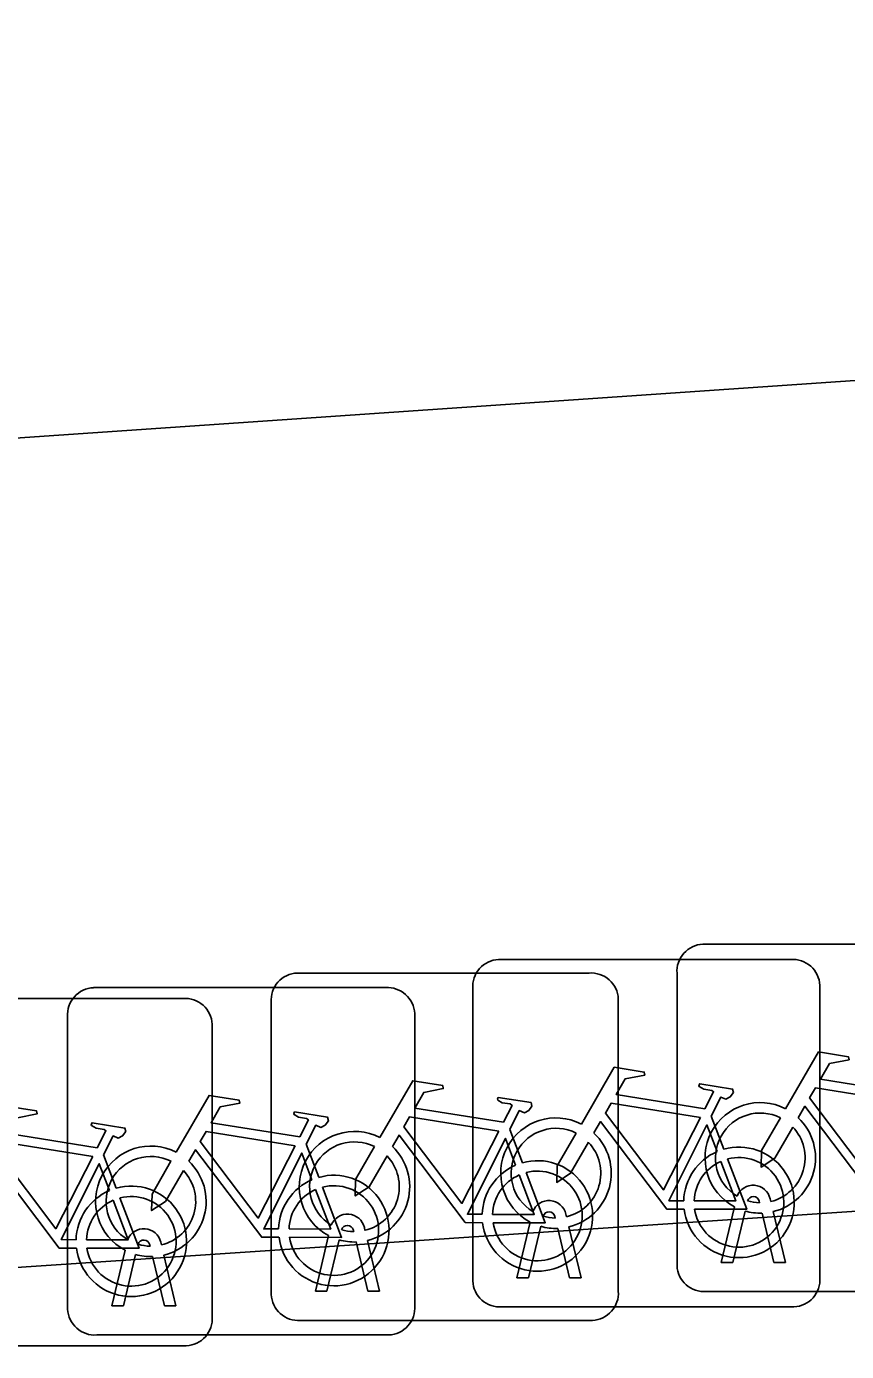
# Model space of a CAD drawing. Extents: x 160732 to 162105, y 387428 to 388479.
# Drawn here: x 160795.061 to 160797.421, y 388052.91 to 388056.721 of the extents above; entities that cross this region are included whole.
import ezdxf

# ---------------------------------------------------------------- set-up
doc = ezdxf.new("R2010")
doc.units = 0
for name, color, linetype in [('IMGEO_Fietsenrek', 7, 'Continuous'), ('IMGEO_Fietspad_gesloten', 7, 'Continuous'), ('IMGEO_Voetpad_open', 7, 'Continuous')]:
    doc.layers.add(name, color=color, linetype=linetype)

msp = doc.modelspace()

# ---------------------------------------------------------------- linework, layer by layer
at = {"layer": 'IMGEO_Fietsenrek'}
for p, q in [((160797.0079, 388054.0815), (160797.8488, 388054.0815)), ((160797.8488, 388054.0815), (160797.0079, 388054.0815)), ((160796.4199, 388054.0375), (160797.2608, 388054.0375)), ((160797.2608, 388054.0375), (160796.4199, 388054.0375)), ((160795.8399, 388053.9985), (160796.6808, 388053.9985)), ((160796.6808, 388053.9985), (160795.8399, 388053.9985)), ((160796.9335, 388053.1569), (160796.9335, 388053.9978)), ((160796.9335, 388053.9978), (160796.9335, 388053.1569)), ((160795.2539, 388053.9565), (160796.0948, 388053.9565)), ((160796.0948, 388053.9565), (160795.2539, 388053.9565)), ((160796.3455, 388053.1129), (160796.3455, 388053.9538)), ((160796.3455, 388053.9538), (160796.3455, 388053.1129)), ((160797.3445, 388053.9631), (160797.3445, 388053.1222)), ((160797.3445, 388053.1222), (160797.3445, 388053.9631)), ((160794.6709, 388053.9255), (160795.5118, 388053.9255)), ((160795.5118, 388053.9255), (160794.6709, 388053.9255)), ((160795.7655, 388053.0739), (160795.7655, 388053.9148)), ((160795.7655, 388053.9148), (160795.7655, 388053.0739)), ((160796.7645, 388053.9241), (160796.7645, 388053.0832)), ((160796.7645, 388053.0832), (160796.7645, 388053.9241)), ((160795.1795, 388053.0319), (160795.1795, 388053.8728)), ((160795.1795, 388053.8728), (160795.1795, 388053.0319)), ((160796.1785, 388053.8821), (160796.1785, 388053.0412)), ((160796.1785, 388053.0412), (160796.1785, 388053.8821)), ((160795.5955, 388053.8511), (160795.5955, 388053.0102)), ((160795.5955, 388053.0102), (160795.5955, 388053.8511)), ((160797.0322, 388053.5872), (160797.0685, 388053.492)), ((160796.4522, 388053.5482), (160796.4885, 388053.453)), ((160795.2832, 388053.4752), (160795.3195, 388053.38)), ((160795.8662, 388053.5062), (160795.9025, 388053.411)), ((160797.0605, 388053.1663), (160797.0988, 388053.3263)), ((160797.1709, 388053.3379), (160797.1699, 388053.3422)), ((160797.2016, 388053.3494), (160797.2034, 388053.3415)), ((160796.5829, 388053.2939), (160796.5819, 388053.2982)), ((160796.6136, 388053.3054), (160796.6154, 388053.2975)), ((160797.1292, 388053.3141), (160797.0939, 388053.1663)), ((160797.212, 388053.1663), (160797.1781, 388053.308)), ((160797.2104, 388053.3123), (160797.2454, 388053.1663)), ((160796.0029, 388053.2549), (160796.0019, 388053.2592)), ((160796.0336, 388053.2664), (160796.0354, 388053.2585)), ((160796.4725, 388053.1223), (160796.5108, 388053.2823)), ((160796.5412, 388053.2701), (160796.5059, 388053.1223)), ((160796.624, 388053.1223), (160796.5901, 388053.264)), ((160796.6224, 388053.2683), (160796.6574, 388053.1223)), ((160795.4169, 388053.2129), (160795.4159, 388053.2172)), ((160795.4476, 388053.2244), (160795.4494, 388053.2165)), ((160795.8925, 388053.0833), (160795.9308, 388053.2433)), ((160795.9612, 388053.2311), (160795.9259, 388053.0833)), ((160796.044, 388053.0833), (160796.0101, 388053.225)), ((160796.0424, 388053.2293), (160796.0774, 388053.0833)), ((160795.3065, 388053.0413), (160795.3448, 388053.2013)), ((160795.3752, 388053.1891), (160795.3399, 388053.0413)), ((160795.458, 388053.0413), (160795.4241, 388053.183)), ((160795.4564, 388053.1873), (160795.4914, 388053.0413)), ((160797.0939, 388053.1663), (160797.0605, 388053.1663)), ((160797.2454, 388053.1663), (160797.212, 388053.1663)), ((160796.5059, 388053.1223), (160796.4725, 388053.1223)), ((160796.6574, 388053.1223), (160796.624, 388053.1223)), ((160795.9259, 388053.0833), (160795.8925, 388053.0833)), ((160796.0774, 388053.0833), (160796.044, 388053.0833)), ((160797.8581, 388053.0825), (160797.0172, 388053.0825)), ((160797.0172, 388053.0825), (160797.8581, 388053.0825)), ((160795.3399, 388053.0413), (160795.3065, 388053.0413)), ((160795.4914, 388053.0413), (160795.458, 388053.0413)), ((160797.2701, 388053.0385), (160796.4292, 388053.0385)), ((160796.4292, 388053.0385), (160797.2701, 388053.0385)), ((160796.6901, 388052.9995), (160795.8492, 388052.9995)), ((160795.8492, 388052.9995), (160796.6901, 388052.9995)), ((160796.1041, 388052.9575), (160795.2632, 388052.9575)), ((160795.2632, 388052.9575), (160796.1041, 388052.9575)), ((160795.5211, 388052.9265), (160794.6802, 388052.9265)), ((160794.6802, 388052.9265), (160795.5211, 388052.9265))]:
    msp.add_line(p, q, dxfattribs=at)
for points in [[(160797.2461, 388053.6082), (160797.3408, 388053.7717), (160797.427, 388053.7579), (160797.4287, 388053.7492), (160797.3726, 388053.7383), (160797.3464, 388053.693), (160797.6016, 388053.6522)], [(160796.6581, 388053.5642), (160796.7528, 388053.7277), (160796.839, 388053.7139), (160796.8407, 388053.7052), (160796.7846, 388053.6943), (160796.7584, 388053.649), (160797.0136, 388053.6082)], [(160796.0781, 388053.5252), (160796.1728, 388053.6887), (160796.259, 388053.6749), (160796.2607, 388053.6662), (160796.2046, 388053.6553), (160796.1784, 388053.61), (160796.4336, 388053.5692)], [(160797.0136, 388053.6082), (160797.0386, 388053.657), (160797.0335, 388053.661), (160797.0103, 388053.6647), (160796.9976, 388053.6722), (160796.9966, 388053.6753), (160796.9988, 388053.6799), (160797.0936, 388053.6648), (160797.0959, 388053.6545), (160797.0865, 388053.6421), (160797.0741, 388053.6357), (160797.0596, 388053.6419), (160797.0322, 388053.5872)], [(160797.5887, 388053.627), (160797.3319, 388053.668), (160797.3152, 388053.6392), (160797.4822, 388053.4189), (160797.5887, 388053.627)], [(160795.4921, 388053.4832), (160795.5868, 388053.6467), (160795.673, 388053.6329), (160795.6747, 388053.6242), (160795.6186, 388053.6133), (160795.5924, 388053.568), (160795.8476, 388053.5272)], [(160796.4336, 388053.5692), (160796.4586, 388053.618), (160796.4535, 388053.622), (160796.4303, 388053.6257), (160796.4176, 388053.6332), (160796.4166, 388053.6363), (160796.4188, 388053.6409), (160796.5136, 388053.6258), (160796.5159, 388053.6155), (160796.5065, 388053.6031), (160796.4941, 388053.5967), (160796.4796, 388053.6029), (160796.4522, 388053.5482)], [(160794.9091, 388053.4522), (160795.0038, 388053.6157), (160795.09, 388053.6019), (160795.0917, 388053.5932), (160795.0356, 388053.5823), (160795.0094, 388053.537), (160795.2646, 388053.4962)], [(160795.8476, 388053.5272), (160795.8726, 388053.576), (160795.8675, 388053.58), (160795.8443, 388053.5837), (160795.8316, 388053.5912), (160795.8306, 388053.5943), (160795.8328, 388053.5989), (160795.9276, 388053.5838), (160795.9299, 388053.5735), (160795.9205, 388053.5611), (160795.9081, 388053.5547), (160795.8936, 388053.5609), (160795.8662, 388053.5062)], [(160797.0007, 388053.583), (160796.7439, 388053.624), (160796.7272, 388053.5952), (160796.8942, 388053.3749), (160797.0007, 388053.583)], [(160797.5418, 388053.3635), (160797.4921, 388053.3636), (160797.3014, 388053.6153), (160797.2824, 388053.5825)], [(160795.2646, 388053.4962), (160795.2896, 388053.545), (160795.2845, 388053.549), (160795.2613, 388053.5527), (160795.2486, 388053.5602), (160795.2476, 388053.5633), (160795.2498, 388053.5679), (160795.3446, 388053.5528), (160795.3469, 388053.5425), (160795.3375, 388053.5301), (160795.3251, 388053.5237), (160795.3106, 388053.5299), (160795.2832, 388053.4752)], [(160796.4207, 388053.544), (160796.1639, 388053.585), (160796.1472, 388053.5562), (160796.3142, 388053.3359), (160796.4207, 388053.544)], [(160796.9538, 388053.3195), (160796.9041, 388053.3196), (160796.7134, 388053.5713), (160796.6944, 388053.5385)], [(160797.0487, 388053.485), (160797.0194, 388053.5618), (160796.91, 388053.3437), (160796.9527, 388053.3436)], [(160797.2668, 388053.5557), (160797.2152, 388053.4665), (160797.1753, 388053.4405), (160797.1765, 388053.488), (160797.231, 388053.5822)], [(160795.8347, 388053.502), (160795.5779, 388053.543), (160795.5612, 388053.5142), (160795.7282, 388053.2939), (160795.8347, 388053.502)], [(160796.3738, 388053.2805), (160796.3241, 388053.2806), (160796.1334, 388053.5323), (160796.1144, 388053.4995)], [(160796.4687, 388053.446), (160796.4394, 388053.5228), (160796.33, 388053.3047), (160796.3727, 388053.3046)], [(160796.6788, 388053.5117), (160796.6272, 388053.4225), (160796.5873, 388053.3965), (160796.5885, 388053.444), (160796.643, 388053.5382)], [(160795.2517, 388053.471), (160794.9949, 388053.512), (160794.9782, 388053.4832), (160795.1452, 388053.2629), (160795.2517, 388053.471)], [(160795.7878, 388053.2385), (160795.7381, 388053.2386), (160795.5474, 388053.4903), (160795.5284, 388053.4575)], [(160795.8827, 388053.404), (160795.8534, 388053.4808), (160795.744, 388053.2627), (160795.7867, 388053.2626)], [(160796.0988, 388053.4727), (160796.0472, 388053.3835), (160796.0073, 388053.3575), (160796.0085, 388053.405), (160796.063, 388053.4992)], [(160795.2048, 388053.2075), (160795.1551, 388053.2076), (160794.9644, 388053.4593), (160794.9454, 388053.4265)], [(160795.2997, 388053.373), (160795.2704, 388053.4498), (160795.161, 388053.2317), (160795.2037, 388053.2316)], [(160795.5128, 388053.4307), (160795.4612, 388053.3415), (160795.4213, 388053.3155), (160795.4225, 388053.363), (160795.477, 388053.4572)], [(160796.9827, 388053.3435), (160797.1026, 388053.3433), (160797.0594, 388053.4569)], [(160797.0792, 388053.4638), (160797.1342, 388053.3192), (160796.9841, 388053.3195)], [(160796.4027, 388053.3045), (160796.5226, 388053.3043), (160796.4794, 388053.4179)], [(160796.4992, 388053.4248), (160796.5542, 388053.2802), (160796.4041, 388053.2805)], [(160795.8167, 388053.2625), (160795.9366, 388053.2623), (160795.8934, 388053.3759)], [(160795.9132, 388053.3828), (160795.9682, 388053.2382), (160795.8181, 388053.2385)], [(160795.2337, 388053.2315), (160795.3536, 388053.2313), (160795.3104, 388053.3449)], [(160795.3302, 388053.3518), (160795.3852, 388053.2072), (160795.2351, 388053.2075)]]:
    msp.add_lwpolyline(points, dxfattribs=at)
for centre, radius, start, end in [((160797.0112, 388054.0036), 0.0779, 92.4484, 184.2845), ((160797.0112, 388054.0036), 0.0779, 92.4484, 184.2845), ((160796.4232, 388053.9596), 0.0779, 92.4484, 184.2845), ((160796.4232, 388053.9596), 0.0779, 92.4484, 184.2845), ((160797.2666, 388053.9598), 0.0779, 2.4484, 94.2845), ((160797.2666, 388053.9598), 0.0779, 2.4484, 94.2845), ((160795.8432, 388053.9206), 0.0779, 92.4484, 184.2845), ((160795.8432, 388053.9206), 0.0779, 92.4484, 184.2845), ((160796.6866, 388053.9208), 0.0779, 2.4484, 94.2845), ((160796.6866, 388053.9208), 0.0779, 2.4484, 94.2845), ((160795.2572, 388053.8786), 0.0779, 92.4484, 184.2845), ((160795.2572, 388053.8786), 0.0779, 92.4484, 184.2845), ((160796.1006, 388053.8788), 0.0779, 2.4484, 94.2845), ((160796.1006, 388053.8788), 0.0779, 2.4484, 94.2845), ((160795.5176, 388053.8478), 0.0779, 2.4484, 94.2845), ((160795.5176, 388053.8478), 0.0779, 2.4484, 94.2845), ((160797.1731, 388053.4669), 0.159, 62.6766, 242.1369), ((160797.1731, 388053.4669), 0.129, 63.3192, 238.903), ((160796.5851, 388053.4229), 0.159, 62.6766, 242.1369), ((160796.5851, 388053.4229), 0.129, 63.3192, 238.903), ((160797.1731, 388053.4669), 0.129, 283.6043, 43.4302), ((160797.1731, 388053.4669), 0.159, 283.5766, 46.6042), ((160796.0051, 388053.3839), 0.159, 62.6766, 242.1369), ((160796.0051, 388053.3839), 0.129, 63.3192, 238.903), ((160796.5851, 388053.4229), 0.159, 283.5766, 46.6042), ((160795.4191, 388053.3419), 0.159, 62.6766, 242.1369), ((160796.0051, 388053.3839), 0.159, 283.5766, 46.6042), ((160796.5851, 388053.4229), 0.129, 283.6043, 43.4302), ((160797.1117, 388053.3389), 0.159, 113.3408, 178.3217), ((160797.1117, 388053.3389), 0.159, 187.0065, 105.7708), ((160795.4191, 388053.3419), 0.129, 63.3192, 238.903), ((160795.4191, 388053.3419), 0.159, 283.5766, 46.6042), ((160796.0051, 388053.3839), 0.129, 283.6043, 43.4302), ((160796.5317, 388053.2999), 0.159, 113.3408, 178.3217), ((160796.5317, 388053.2999), 0.159, 187.0065, 105.7708), ((160797.1117, 388053.3389), 0.129, 113.923, 177.9556), ((160797.1117, 388053.3389), 0.129, 188.6715, 104.5883), ((160795.4191, 388053.3419), 0.129, 283.6043, 43.4302), ((160795.9457, 388053.2579), 0.159, 113.3408, 178.3217), ((160795.9457, 388053.2579), 0.159, 187.0065, 105.7708), ((160796.5317, 388053.2999), 0.129, 113.923, 177.9556), ((160796.5317, 388053.2999), 0.129, 188.6715, 104.5883), ((160795.3627, 388053.2269), 0.159, 113.3408, 178.3217), ((160795.3627, 388053.2269), 0.159, 187.0065, 105.7708), ((160795.9457, 388053.2579), 0.129, 113.923, 177.9556), ((160795.9457, 388053.2579), 0.129, 188.6715, 104.5883), ((160797.1529, 388053.3383), 0.0499, 12.8025, 158.6934), ((160795.3627, 388053.2269), 0.129, 113.923, 177.9556), ((160795.3627, 388053.2269), 0.129, 188.6715, 104.5883), ((160796.5649, 388053.2943), 0.0499, 12.8025, 158.6934), ((160797.1529, 388053.3383), 0.0174, 12.8025, 163.4502), ((160797.1731, 388053.4669), 0.129, 253.415, 269.0204), ((160795.9849, 388053.2553), 0.0499, 12.8025, 158.6934), ((160796.5649, 388053.2943), 0.0174, 12.8025, 163.4502), ((160796.5851, 388053.4229), 0.129, 253.415, 269.0204), ((160797.1731, 388053.4669), 0.159, 253.9967, 271.7867), ((160795.3989, 388053.2133), 0.0499, 12.8025, 158.6934), ((160795.9849, 388053.2553), 0.0174, 12.8025, 163.4502), ((160796.0051, 388053.3839), 0.129, 253.415, 269.0204), ((160796.5851, 388053.4229), 0.159, 253.9967, 271.7867), ((160795.3989, 388053.2133), 0.0174, 12.8025, 163.4502), ((160795.4191, 388053.3419), 0.129, 253.415, 269.0204), ((160796.0051, 388053.3839), 0.159, 253.9967, 271.7867), ((160795.4191, 388053.3419), 0.159, 253.9967, 271.7867), ((160797.0114, 388053.1602), 0.0779, 182.4484, 274.2845), ((160797.0114, 388053.1602), 0.0779, 182.4484, 274.2845), ((160796.4234, 388053.1162), 0.0779, 182.4484, 274.2845), ((160796.4234, 388053.1162), 0.0779, 182.4484, 274.2845), ((160797.2668, 388053.1164), 0.0779, 272.4484, 4.2845), ((160797.2668, 388053.1164), 0.0779, 272.4484, 4.2845), ((160795.8434, 388053.0772), 0.0779, 182.4484, 274.2845), ((160795.8434, 388053.0772), 0.0779, 182.4484, 274.2845), ((160796.6868, 388053.0774), 0.0779, 272.4484, 4.2845), ((160796.6868, 388053.0774), 0.0779, 272.4484, 4.2845), ((160795.2574, 388053.0352), 0.0779, 182.4484, 274.2845), ((160795.2574, 388053.0352), 0.0779, 182.4484, 274.2845), ((160796.1008, 388053.0354), 0.0779, 272.4484, 4.2845), ((160796.1008, 388053.0354), 0.0779, 272.4484, 4.2845), ((160795.5178, 388053.0044), 0.0779, 272.4484, 4.2845), ((160795.5178, 388053.0044), 0.0779, 272.4484, 4.2845)]:
    msp.add_arc(centre, radius, start, end, dxfattribs=at)
at = {"layer": 'IMGEO_Fietspad_gesloten'}
msp.add_lwpolyline([(160788.823, 388055.111), (160812.287, 388056.721)], dxfattribs=at)
at = {"layer": 'IMGEO_Voetpad_open'}
msp.add_lwpolyline([(160791.424, 388052.91), (160812.452, 388054.318), (160812.287, 388056.721)], dxfattribs=at)

doc.saveas('drawing.dxf')
